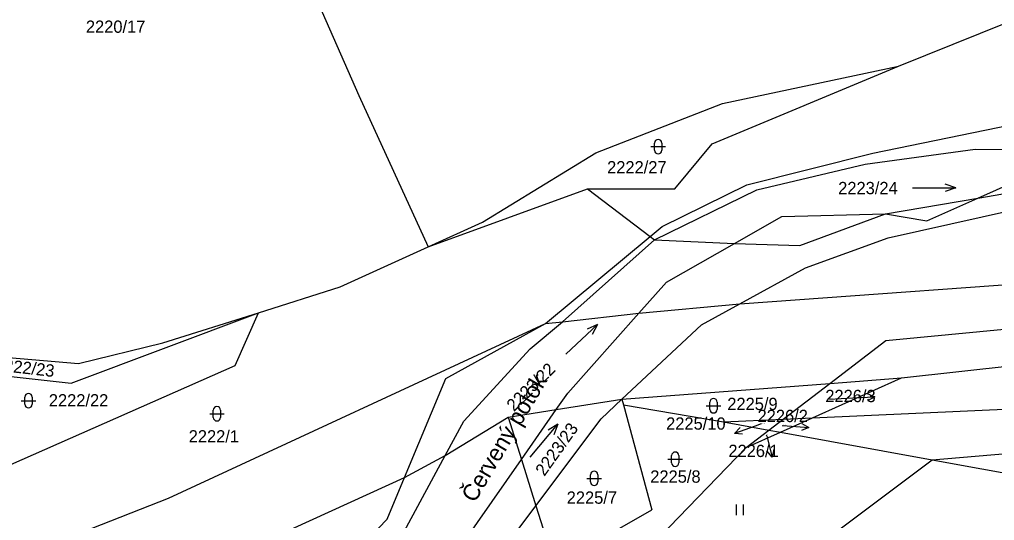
# Model space of a CAD drawing. Extents: x -785744 to -782822, y -1067550 to -1063910.
# Drawn here: x -785182.6 to -785048, y -1065999.6 to -1065930.4 of the extents above; entities that cross this region are included whole.
import ezdxf

# ---------------------------------------------------------------- set-up
doc = ezdxf.new("R2010")
doc.units = 0
for name, color, linetype in [('Hranice parcel', 7, 'Continuous'), ('Parcelní čísla', 7, 'Continuous'), ('Pop_ČP_popisy', 7, 'Continuous'), ('Vnitřní kresba', 7, 'Continuous'), ('Značky kultur', 7, 'Continuous')]:
    doc.layers.add(name, color=color, linetype=linetype)

msp = doc.modelspace()

# ---------------------------------------------------------------- linework, layer by layer
at = {"layer": 'Hranice parcel'}
for points in [[(-785161.72, -1065881.72), (-785135.75, -1065940.88)], [(-785061.19, -1065936.82), (-785034.57, -1065926.04)], [(-785086.94, -1065947.57), (-785061.19, -1065936.82)], [(-785085.5, -1065941.96), (-785061.19, -1065936.82)], [(-785135.75, -1065940.88), (-785126.19, -1065961.79)], [(-785103.02, -1065948.79), (-785085.5, -1065941.96)], [(-785064.76, -1065948.83), (-785035.38, -1065942.82)], [(-785092.09, -1065953.78), (-785086.94, -1065947.57)], [(-785118.69, -1065958.37), (-785103.02, -1065948.79)], [(-785082.15, -1065953.21), (-785064.76, -1065948.83)], [(-785050.26, -1065955.05), (-785042.09, -1065951.4)], [(-785126.19, -1065961.79), (-785104.16, -1065953.76)], [(-785104.16, -1065953.76), (-785092.09, -1065953.78)], [(-785104.16, -1065953.76), (-785095.51, -1065960.36)], [(-785093.87, -1065958.99), (-785082.15, -1065953.21)], [(-785062.65, -1065960.56), (-785032.78, -1065953.85)], [(-785057.28, -1065958.18), (-785050.26, -1065955.05)], [(-785074.83, -1065961.62), (-785063.01, -1065957.25)], [(-785063.01, -1065957.25), (-785057.28, -1065958.18)], [(-785126.19, -1065961.79), (-785118.69, -1065958.37)], [(-785095.51, -1065960.36), (-785093.87, -1065958.99)], [(-785109.98, -1065972.41), (-785095.51, -1065960.36)], [(-785095.51, -1065960.36), (-785094.9, -1065960.82)], [(-785074.07, -1065964.69), (-785062.65, -1065960.56)], [(-785138.34, -1065967.34), (-785126.19, -1065961.79)], [(-785094.9, -1065960.82), (-785083.85, -1065961.33)], [(-785083.85, -1065961.33), (-785074.83, -1065961.62)], [(-785083.14, -1065969.66), (-785074.07, -1065964.69)], [(-785083.14, -1065969.66), (-785032.15, -1065965.98)], [(-785149.62, -1065970.9), (-785138.34, -1065967.34)], [(-785097.06, -1065970.97), (-785083.14, -1065969.66)], [(-785088.43, -1065972.56), (-785083.14, -1065969.66)], [(-785175.5, -1065980.64), (-785149.62, -1065970.9)], [(-785162.81, -1065975.07), (-785149.62, -1065970.9)], [(-785152.81, -1065978.18), (-785149.62, -1065970.9)], [(-785107.61, -1065972.15), (-785097.06, -1065970.97)], [(-785162.06, -1065996.56), (-785109.98, -1065972.41)], [(-785123.75, -1065979.99), (-785109.98, -1065972.41)], [(-785109.98, -1065972.41), (-785107.61, -1065972.15)], [(-785099.41, -1065982.86), (-785088.43, -1065972.56)], [(-785062.95, -1065974.73), (-785028.32, -1065971.4)], [(-785174.49, -1065977.94), (-785162.81, -1065975.07)], [(-785070.69, -1065980.67), (-785062.95, -1065974.73)], [(-785060.8, -1065979.91), (-785029.1, -1065976.39)], [(-785184.13, -1065977.07), (-785174.49, -1065977.94)], [(-785190.43, -1065978.99), (-785175.5, -1065980.64)], [(-785183.81, -1065991.89), (-785152.81, -1065978.18)], [(-785129.43, -1065993.67), (-785123.75, -1065979.99)], [(-785099.41, -1065982.86), (-785070.69, -1065980.67)], [(-785077.13, -1065985.61), (-785070.69, -1065980.67)], [(-785073.11, -1065985.43), (-785060.8, -1065979.91)], [(-785070.69, -1065980.67), (-785060.8, -1065979.91)], [(-785108.48, -1065984.29), (-785099.41, -1065982.86)], [(-785102.28, -1065985.56), (-785099.41, -1065982.86)], [(-785099.41, -1065982.86), (-785099.2, -1065983.63)], [(-785073.11, -1065985.43), (-785016.02, -1065982.85)], [(-785115.12, -1065985.34), (-785108.48, -1065984.29)], [(-785099.2, -1065983.63), (-785085.38, -1065985.99)], [(-785099.2, -1065983.63), (-785095.26, -1065998.13)], [(-785123.84, -1065990.65), (-785115.12, -1065985.34)], [(-785115.12, -1065985.34), (-785113.29, -1065991.19)], [(-785111.29, -1065997.58), (-785102.28, -1065985.56)], [(-785085.38, -1065985.99), (-785077.13, -1065985.61)], [(-785085.38, -1065985.99), (-785079.11, -1065987.13)], [(-785079.11, -1065987.13), (-785077.13, -1065985.61)], [(-785077.53, -1065987.42), (-785073.11, -1065985.43)], [(-785077.13, -1065985.61), (-785073.11, -1065985.43)], [(-785082.24, -1065989.53), (-785079.11, -1065987.13)], [(-785082.24, -1065989.53), (-785077.53, -1065987.42)], [(-785079.11, -1065987.13), (-785077.53, -1065987.42)], [(-785077.53, -1065987.42), (-785056.54, -1065991.24)], [(-785056.54, -1065991.24), (-785018.73, -1065988.01)], [(-785100.84, -1066008.82), (-785082.24, -1065989.53)], [(-785129.43, -1065993.67), (-785123.84, -1065990.65)], [(-785113.29, -1065991.19), (-785111.29, -1065997.58)], [(-785088.03, -1066014.85), (-785056.54, -1065991.24)], [(-785056.54, -1065991.24), (-785029.64, -1065996.14)], [(-785162.54, -1066008.82), (-785129.43, -1065993.67)], [(-785131.83, -1065999.44), (-785129.43, -1065993.67)], [(-785200.18, -1066011.52), (-785162.06, -1065996.56)], [(-785124.94, -1066015.8), (-785111.29, -1065997.58)], [(-785111.29, -1065997.58), (-785109.01, -1066004.84)], [(-785102.59, -1066002.36), (-785095.26, -1065998.13)], [(-785157.2, -1066025.79), (-785131.83, -1065999.44)]]:
    msp.add_lwpolyline(points, dxfattribs=at)
at = {"layer": 'Pop_ČP_popisy'}
for p, q in [((-785067.5, -1065982.69), (-785064.5, -1065982.55)), ((-785081.03, -1065986.57), (-785083.86, -1065987.58)), ((-785076.58, -1065986.55), (-785073.59, -1065986.78)), ((-785079.42, -1065987.95), (-785078.66, -1065990.85))]:
    msp.add_line(p, q, dxfattribs=at)
for points in [[(-785065.53, -1065982.09), (-785064.5, -1065982.55), (-785065.48, -1065983.09)], [(-785070.74, -1065982.85), (-785067.5, -1065982.69)], [(-785082.75, -1065987.71), (-785083.86, -1065987.58), (-785083.08, -1065986.77)], [(-785080.16, -1065986.26), (-785081.03, -1065986.57)], [(-785077.26, -1065986.5), (-785076.58, -1065986.55)], [(-785074.55, -1065986.2), (-785073.59, -1065986.78), (-785074.62, -1065987.2)], [(-785079.47, -1065987.77), (-785079.42, -1065987.95)], [(-785078.43, -1065989.76), (-785078.66, -1065990.85), (-785079.39, -1065990.01)]]:
    msp.add_lwpolyline(points, dxfattribs=at)
at = {"layer": 'Vnitřní kresba'}
for points in [[(-785065.83, -1065950.37), (-785050.64, -1065948.3)], [(-785050.64, -1065948.3), (-785037.32, -1065948.32)], [(-785080.8, -1065953.92), (-785065.83, -1065950.37)], [(-785050.26, -1065955.05), (-785033.28, -1065952.11)], [(-785094.9, -1065960.82), (-785080.8, -1065953.92)], [(-785063.01, -1065957.25), (-785050.26, -1065955.05)], [(-785083.85, -1065961.33), (-785077.31, -1065957.6)], [(-785077.31, -1065957.6), (-785063.01, -1065957.25)], [(-785107.61, -1065972.15), (-785094.9, -1065960.82)], [(-785093.24, -1065966.69), (-785083.85, -1065961.33)], [(-785097.06, -1065970.97), (-785093.24, -1065966.69)], [(-785106.89, -1065982.01), (-785097.06, -1065970.97)], [(-785112.09, -1065975.89), (-785107.61, -1065972.15)], [(-785121.26, -1065985.88), (-785112.09, -1065975.89)], [(-785108.48, -1065984.29), (-785106.89, -1065982.01)], [(-785113.29, -1065991.19), (-785108.48, -1065984.29)], [(-785123.84, -1065990.65), (-785121.26, -1065985.88)], [(-785134.53, -1066010.45), (-785123.84, -1065990.65)], [(-785129.17, -1066013.96), (-785113.29, -1065991.19)]]:
    msp.add_lwpolyline(points, dxfattribs=at)
at = {"layer": 'Značky kultur'}
for p, q in [((-785095.4, -1065947.94), (-785093.4, -1065947.94)), ((-785094.9, -1065948.44), (-785094.9, -1065947.44)), ((-785093.9, -1065947.44), (-785093.9, -1065948.44)), ((-785182.37, -1065983.06), (-785180.37, -1065983.06)), ((-785181.87, -1065983.56), (-785181.87, -1065982.56)), ((-785180.87, -1065982.56), (-785180.87, -1065983.56)), ((-785087.26, -1065984.26), (-785087.26, -1065983.26)), ((-785086.26, -1065983.26), (-785086.26, -1065984.26)), ((-785155.85, -1065985.37), (-785155.85, -1065984.37)), ((-785154.85, -1065984.37), (-785154.85, -1065985.37)), ((-785087.76, -1065983.76), (-785085.76, -1065983.76)), ((-785156.35, -1065984.87), (-785154.35, -1065984.87)), ((-785093.05, -1065991.16), (-785091.05, -1065991.16)), ((-785092.55, -1065991.66), (-785092.55, -1065990.66)), ((-785091.55, -1065990.66), (-785091.55, -1065991.66)), ((-785104.25, -1065993.8), (-785102.25, -1065993.8)), ((-785103.75, -1065994.3), (-785103.75, -1065993.3)), ((-785102.75, -1065993.3), (-785102.75, -1065994.3)), ((-785083.6, -1065998.9), (-785083.6, -1065997.4)), ((-785082.6, -1065998.9), (-785082.6, -1065997.4))]:
    msp.add_line(p, q, dxfattribs=at)
for points in [[(-785059.28, -1065953.64), (-785053.28, -1065953.64), (-785054.78, -1065953.14)], [(-785053.28, -1065953.64), (-785054.78, -1065954.14)], [(-785107.18, -1065976.61), (-785102.78, -1065972.53), (-785104.22, -1065973.18)], [(-785102.78, -1065972.53), (-785103.54, -1065973.92)], [(-785112.09, -1065990.89), (-785108.25, -1065986.29), (-785109.59, -1065987.12)], [(-785108.25, -1065986.29), (-785108.82, -1065987.76)]]:
    msp.add_lwpolyline(points, dxfattribs=at)
for centre, start, end in [((-785094.4, -1065947.44), 0, 180), ((-785094.4, -1065948.44), 180, 0), ((-785181.37, -1065982.56), 0, 180), ((-785086.76, -1065983.26), 0, 180), ((-785181.37, -1065983.56), 180, 0), ((-785155.35, -1065984.37), 0, 180), ((-785086.76, -1065984.26), 180, 0), ((-785155.35, -1065985.37), 180, 0), ((-785092.05, -1065990.66), 0, 180), ((-785103.25, -1065993.3), 0, 180), ((-785092.05, -1065991.66), 180, 0), ((-785103.25, -1065994.3), 180, 0)]:
    msp.add_arc(centre, 0.5, start, end, dxfattribs=at)

# ---------------------------------------------------------------- texts
at = {"layer": 'Parcelní čísla'}
for s, height, p in [('2220/17', 1.7, (-785173.45, -1065932.2)), ('2222/27', 1.7, (-785101.46, -1065951.64)), ('2223/24', 1.7, (-785069.54, -1065954.51)), ('2222/22', 1.7, (-785178.57, -1065983.86)), ('2225/9', 1.7, (-785084.86, -1065984.36)), ('2226/3', 0.1, (-785070.74, -1065982.85)), ('2225/10', 0.1, (-785080.16, -1065986.26)), ('2222/1', 1.7, (-785159.25, -1065988.84)), ('2226/2', 0.1, (-785077.26, -1065986.5)), ('2226/1', 0.1, (-785079.47, -1065987.77)), ('2225/8', 1.7, (-785095.5, -1065994.4)), ('2225/7', 1.7, (-785107.04, -1065997.31))]:
    msp.add_text(s, height=height, dxfattribs=at).set_placement(p)
for s, rotation, p in [('2222/23', 353.5437, (-785186.06, -1065978.87)), ('2223/22', 44.5506, (-785114.33, -1065984.65)), ('2223/23', 54.5761, (-785110.12, -1065993.6))]:
    msp.add_text(s, height=1.7, rotation=rotation, dxfattribs=at).set_placement(p)
at = {"layer": 'Pop_ČP_popisy'}
msp.add_text('Červený potok', height=2.3, rotation=59.3609, dxfattribs=at).set_placement((-785119.74, -1065997.29))
for s, p in [('2226/3', (-785071.32, -1065983.26)), ('2226/2', (-785080.68, -1065986.02)), ('2225/10', (-785093.31, -1065987.07)), ('2226/1', (-785084.71, -1065990.85))]:
    msp.add_text(s, height=1.7, dxfattribs=at).set_placement(p)

doc.saveas('drawing.dxf')
